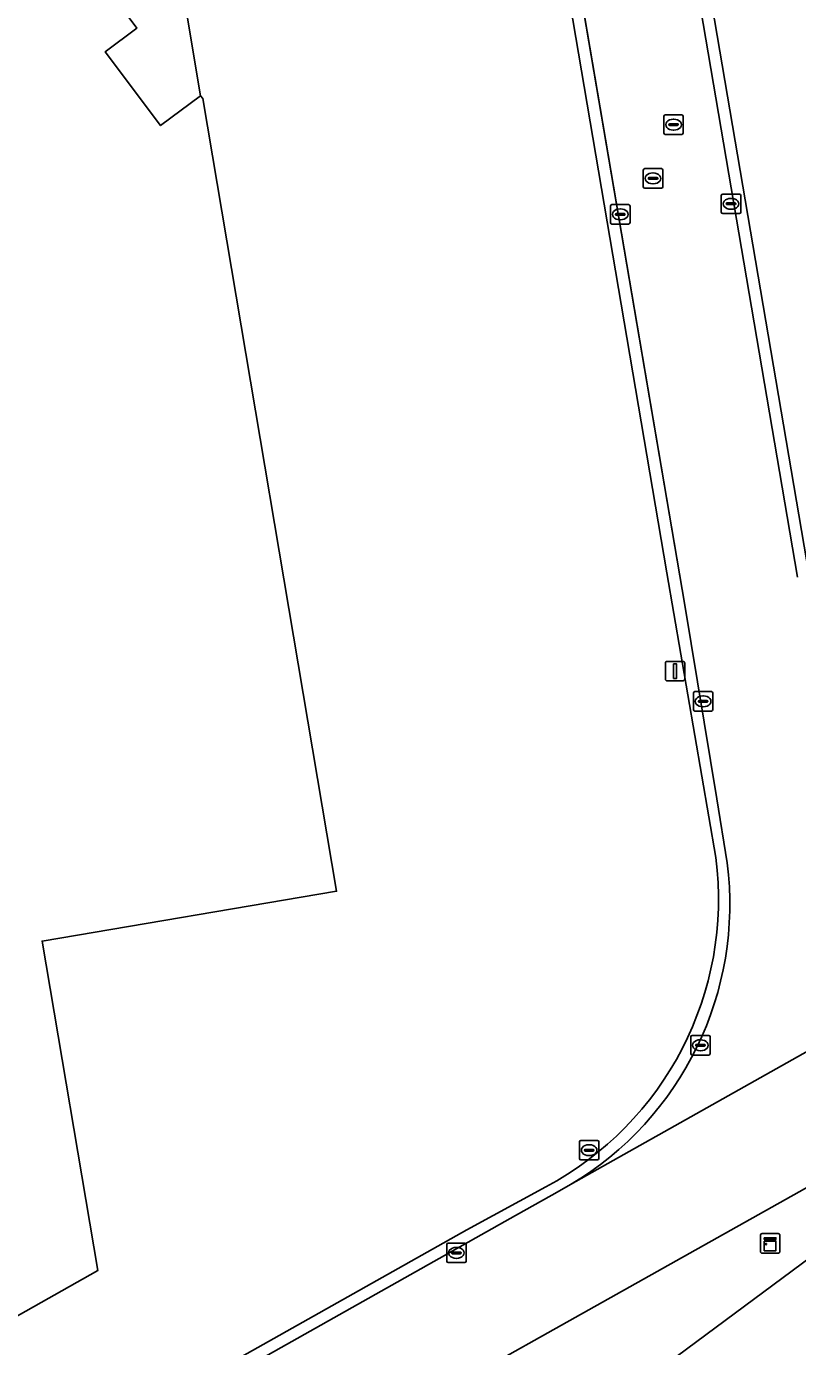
# Model space of a CAD drawing. Extents: x 154324 to 155744, y 382937 to 384188.
# Drawn here: x 154922.2 to 154961.8, y 383179.9 to 383247.7 of the extents above; entities that cross this region are included whole.
import ezdxf

# ---------------------------------------------------------------- set-up
doc = ezdxf.new("R2010")
doc.units = 0
for name, color, linetype in [('IMGEO_Berm_groen', 7, 'Continuous'), ('IMGEO_Brandkraan', 7, 'Continuous'), ('IMGEO_Erf', 7, 'Continuous'), ('IMGEO_Kast', 7, 'Continuous'), ('IMGEO_Kolk', 7, 'Continuous'), ('IMGEO_Lichtmast', 7, 'Continuous'), ('IMGEO_Oever', 7, 'Continuous'), ('IMGEO_Pand', 7, 'Continuous'), ('IMGEO_Pand_overbouw', 7, 'Continuous'), ('IMGEO_Parkeervlak_open', 7, 'Continuous'), ('IMGEO_Rijbaan_lokaal_gesloten', 7, 'Continuous'), ('IMGEO_Rijbaan_lokaal_open', 7, 'Continuous'), ('IMGEO_Rioolput', 7, 'Continuous')]:
    doc.layers.add(name, color=color, linetype=linetype)

msp = doc.modelspace()

# ---------------------------------------------------------------- linework, layer by layer
at = {"layer": 'IMGEO_Berm_groen'}
for points in [[(154991.527, 383204.587), (154991.288, 383204.465), (154988.643, 383202.929), (154972.989, 383194.067), (154922.655, 383165.821), (154870.558, 383136.478), (154807.99, 383101.454), (154807.406, 383100.983), (154799.353, 383096.592), (154796.646, 383095.015), (154788.616, 383090.336), (154781.163, 383085.993), (154710.177, 383044.63)], [(154808.485, 383100.645), (154810.321, 383101.665), (154812.348, 383102.258), (154814.014, 383102.45), (154825.93, 383109.313), (154838.85, 383113.673), (154847.481, 383118.927), (154880.084, 383135.612), (154911.651, 383152.085), (154920.843, 383157.863), (154951.174, 383176.097), (154968.508, 383188.95), (154984.993, 383198.511)]]:
    msp.add_lwpolyline(points, dxfattribs=at)
at = {"layer": 'IMGEO_Brandkraan'}
for p, q in [((154950.633, 383189.561), (154950.633, 383190.413)), ((154950.708, 383190.487), (154951.56, 383190.487)), ((154951.634, 383190.413), (154951.634, 383189.561)), ((154950.892, 383189.981), (154950.892, 383189.993)), ((154951.33, 383189.944), (154950.932, 383189.944)), ((154950.935, 383190.03), (154951.333, 383190.03)), ((154951.144, 383189.707), (154951.119, 383189.707)), ((154951.121, 383190.267), (154951.146, 383190.267)), ((154951.376, 383189.993), (154951.376, 383189.981)), ((154951.56, 383189.487), (154950.708, 383189.487))]:
    msp.add_line(p, q, dxfattribs=at)
for points in [[(154950.633, 383189.561), (154950.633, 383190.413)], [(154950.708, 383190.487), (154951.56, 383190.487)], [(154951.634, 383190.413), (154951.634, 383189.561)], [(154951.56, 383189.487), (154950.708, 383189.487)]]:
    msp.add_lwpolyline(points, dxfattribs=at)
for centre, radius, start, end in [((154950.71, 383190.411), 0.0765, 91.55205, 178.44795), ((154950.71, 383190.411), 0.0765, 91.55205, 178.44795), ((154951.558, 383190.411), 0.0765, 1.55205, 88.44795), ((154951.558, 383190.411), 0.0765, 1.55205, 88.44795), ((154950.932, 383189.99), 0.0403, 85.87752, 175.75265), ((154950.929, 383189.98), 0.0366, 178.93798, 274.71019), ((154951.333, 383189.987), 0.043, 264.86636, 352.45326), ((154951.337, 383189.992), 0.0386, 1.73085, 96.63898), ((154950.71, 383189.563), 0.0765, 181.55205, 268.44795), ((154950.71, 383189.563), 0.0765, 181.55205, 268.44795), ((154951.558, 383189.563), 0.0765, 271.55205, 358.44795), ((154951.558, 383189.563), 0.0765, 271.55205, 358.44795)]:
    msp.add_arc(centre, radius, start, end, dxfattribs=at)
for centre, major_axis, ratio, start_param, end_param in [((154951.12, 383189.987), (-0.387, 0.002), 0.722429, 4.712389, 7.853982), ((154951.145, 383189.987), (-0.39, 0.002), 0.717154, 1.570796, 4.712389)]:
    msp.add_ellipse(centre, major_axis=major_axis, ratio=ratio, start_param=start_param, end_param=end_param, dxfattribs=at)
at = {"layer": 'IMGEO_Erf'}
for points in [[(154957.636, 383205.007), (154955.126, 383219.621), (154933.063, 383349.385), (154931.446, 383358.867), (154880.326, 383658.587)], [(154854.938, 383281.039), (154922.938, 383292.639), (154927.907, 383263.724), (154927.942, 383263.507), (154923.572, 383260.288), (154926.413, 383256.439), (154924.778, 383255.22), (154927.17, 383252.008), (154925.538, 383250.794), (154927.916, 383247.585), (154926.283, 383246.367), (154929.131, 383242.58), (154931.183, 383244.108), (154931.296, 383243.969), (154938.169, 383203.279), (154923.048, 383200.725), (154925.906, 383183.809), (154890.471, 383163.81)], [(154813.974, 383112.216), (154836.964, 383125.071), (154866.961, 383142.012), (154876.909, 383147.63), (154894.042, 383157.306), (154944.858, 383185.904), (154948.906, 383188.107)]]:
    msp.add_lwpolyline(points, dxfattribs=at)
msp.add_arc((154941.042, 383202.874), 16.731, 298.03737, 7.32377, dxfattribs=at)
at = {"layer": 'IMGEO_Kast'}
for p, q in [((154959.931, 383184.779), (154959.931, 383185.62)), ((154959.931, 383185.62), (154959.931, 383184.779)), ((154960.006, 383185.704), (154960.847, 383185.704)), ((154960.847, 383185.704), (154960.006, 383185.704)), ((154960.931, 383185.629), (154960.931, 383184.788)), ((154960.931, 383184.788), (154960.931, 383185.629)), ((154960.856, 383184.704), (154960.015, 383184.704)), ((154960.015, 383184.704), (154960.856, 383184.704))]:
    msp.add_line(p, q, dxfattribs=at)
for points in [[(154960.126, 383185.494), (154960.726, 383185.494), (154960.726, 383185.409), (154960.126, 383185.409), (154960.126, 383185.494)], [(154960.126, 383185.319), (154960.726, 383185.319), (154960.726, 383184.83), (154960.126, 383184.83), (154960.126, 383185.319)]]:
    msp.add_lwpolyline(points, dxfattribs=at)
msp.add_circle((154960.21, 383185.168), 0.0377, dxfattribs=at)
for centre, start, end in [((154960.009, 383185.626), 92.4484, 184.28452), ((154960.009, 383185.626), 92.4484, 184.28452), ((154960.853, 383185.626), 2.4484, 94.28452), ((154960.853, 383185.626), 2.4484, 94.28452), ((154960.009, 383184.782), 182.4484, 274.28452), ((154960.009, 383184.782), 182.4484, 274.28452), ((154960.853, 383184.782), 272.4484, 4.28452), ((154960.853, 383184.782), 272.4484, 4.28452)]:
    msp.add_arc(centre, 0.0779, start, end, dxfattribs=at)
at = {"layer": 'IMGEO_Kolk'}
for p, q in [((154952.306, 383238.526), (154953.158, 383238.526)), ((154957.918, 383238.141), (154957.918, 383238.993)), ((154957.993, 383239.067), (154958.845, 383239.067)), ((154958.177, 383238.561), (154958.177, 383238.573)), ((154958.615, 383238.524), (154958.217, 383238.524)), ((154958.22, 383238.61), (154958.618, 383238.61)), ((154958.406, 383238.847), (154958.431, 383238.847)), ((154958.661, 383238.573), (154958.661, 383238.561)), ((154958.919, 383238.993), (154958.919, 383238.141)), ((154952.231, 383237.6), (154952.231, 383238.452)), ((154952.49, 383238.02), (154952.49, 383238.032)), ((154952.928, 383237.983), (154952.53, 383237.983)), ((154952.533, 383238.069), (154952.931, 383238.069)), ((154952.719, 383238.306), (154952.744, 383238.306)), ((154952.974, 383238.032), (154952.974, 383238.02)), ((154953.232, 383238.452), (154953.232, 383237.6)), ((154958.845, 383238.067), (154957.993, 383238.067)), ((154958.429, 383238.287), (154958.404, 383238.287)), ((154953.158, 383237.526), (154952.306, 383237.526)), ((154952.742, 383237.746), (154952.717, 383237.746)), ((154956.485, 383212.602), (154956.485, 383213.454)), ((154956.56, 383213.528), (154957.412, 383213.528)), ((154957.486, 383213.454), (154957.486, 383212.602)), ((154956.744, 383213.022), (154956.744, 383213.034)), ((154957.182, 383212.985), (154956.784, 383212.985)), ((154956.787, 383213.071), (154957.185, 383213.071)), ((154956.996, 383212.748), (154956.971, 383212.748)), ((154956.973, 383213.308), (154956.998, 383213.308)), ((154957.228, 383213.034), (154957.228, 383213.022)), ((154957.412, 383212.528), (154956.56, 383212.528)), ((154956.346, 383194.948), (154956.346, 383195.8)), ((154956.421, 383195.874), (154957.273, 383195.874)), ((154957.347, 383195.8), (154957.347, 383194.948)), ((154956.605, 383195.368), (154956.605, 383195.38)), ((154957.043, 383195.331), (154956.645, 383195.331)), ((154956.648, 383195.417), (154957.046, 383195.417)), ((154956.834, 383195.654), (154956.859, 383195.654)), ((154957.089, 383195.38), (154957.089, 383195.368)), ((154957.273, 383194.874), (154956.421, 383194.874)), ((154956.857, 383195.094), (154956.832, 383195.094)), ((154943.819, 383184.29), (154943.819, 383185.142)), ((154943.894, 383185.216), (154944.746, 383185.216)), ((154944.307, 383184.996), (154944.332, 383184.996)), ((154944.82, 383185.142), (154944.82, 383184.29)), ((154944.078, 383184.71), (154944.078, 383184.722)), ((154944.516, 383184.673), (154944.118, 383184.673)), ((154944.121, 383184.759), (154944.519, 383184.759)), ((154944.33, 383184.436), (154944.305, 383184.436)), ((154944.562, 383184.722), (154944.562, 383184.71)), ((154944.746, 383184.216), (154943.894, 383184.216))]:
    msp.add_line(p, q, dxfattribs=at)
for points in [[(154952.306, 383238.526), (154953.158, 383238.526)], [(154957.918, 383238.141), (154957.918, 383238.993)], [(154957.993, 383239.067), (154958.845, 383239.067)], [(154958.919, 383238.993), (154958.919, 383238.141)], [(154952.231, 383237.6), (154952.231, 383238.452)], [(154953.232, 383238.452), (154953.232, 383237.6)], [(154958.845, 383238.067), (154957.993, 383238.067)], [(154953.158, 383237.526), (154952.306, 383237.526)], [(154956.485, 383212.602), (154956.485, 383213.454)], [(154956.56, 383213.528), (154957.412, 383213.528)], [(154957.486, 383213.454), (154957.486, 383212.602)], [(154957.412, 383212.528), (154956.56, 383212.528)], [(154956.346, 383194.948), (154956.346, 383195.8)], [(154956.421, 383195.874), (154957.273, 383195.874)], [(154957.347, 383195.8), (154957.347, 383194.948)], [(154957.273, 383194.874), (154956.421, 383194.874)], [(154943.819, 383184.29), (154943.819, 383185.142)], [(154943.894, 383185.216), (154944.746, 383185.216)], [(154944.82, 383185.142), (154944.82, 383184.29)], [(154944.746, 383184.216), (154943.894, 383184.216)]]:
    msp.add_lwpolyline(points, dxfattribs=at)
for centre, radius, start, end in [((154952.308, 383238.45), 0.0765, 91.55205, 178.44795), ((154952.308, 383238.45), 0.0765, 91.55205, 178.44795), ((154953.156, 383238.45), 0.0765, 1.55205, 88.44795), ((154953.156, 383238.45), 0.0765, 1.55205, 88.44795), ((154957.995, 383238.991), 0.0765, 91.55205, 178.44795), ((154957.995, 383238.991), 0.0765, 91.55205, 178.44795), ((154958.217, 383238.57), 0.0403, 85.87752, 175.75265), ((154958.214, 383238.56), 0.0366, 178.93798, 274.71019), ((154958.618, 383238.567), 0.043, 264.86636, 352.45326), ((154958.622, 383238.572), 0.0386, 1.73085, 96.63898), ((154958.843, 383238.991), 0.0765, 1.55205, 88.44795), ((154958.843, 383238.991), 0.0765, 1.55205, 88.44795), ((154952.53, 383238.029), 0.0403, 85.87752, 175.75265), ((154952.527, 383238.019), 0.0366, 178.93798, 274.71019), ((154952.931, 383238.026), 0.043, 264.86636, 352.45326), ((154952.935, 383238.031), 0.0386, 1.73085, 96.63898), ((154957.995, 383238.143), 0.0765, 181.55205, 268.44795), ((154957.995, 383238.143), 0.0765, 181.55205, 268.44795), ((154958.843, 383238.143), 0.0765, 271.55205, 358.44795), ((154958.843, 383238.143), 0.0765, 271.55205, 358.44795), ((154952.308, 383237.602), 0.0765, 181.55205, 268.44795), ((154952.308, 383237.602), 0.0765, 181.55205, 268.44795), ((154953.156, 383237.602), 0.0765, 271.55205, 358.44795), ((154953.156, 383237.602), 0.0765, 271.55205, 358.44795), ((154956.562, 383213.452), 0.0765, 91.55205, 178.44795), ((154956.562, 383213.452), 0.0765, 91.55205, 178.44795), ((154957.41, 383213.452), 0.0765, 1.55205, 88.44795), ((154957.41, 383213.452), 0.0765, 1.55205, 88.44795), ((154956.784, 383213.031), 0.0403, 85.87752, 175.75265), ((154956.781, 383213.021), 0.0366, 178.93798, 274.71019), ((154957.185, 383213.028), 0.043, 264.86636, 352.45326), ((154957.189, 383213.033), 0.0386, 1.73085, 96.63898), ((154956.562, 383212.604), 0.0765, 181.55205, 268.44795), ((154956.562, 383212.604), 0.0765, 181.55205, 268.44795), ((154957.41, 383212.604), 0.0765, 271.55205, 358.44795), ((154957.41, 383212.604), 0.0765, 271.55205, 358.44795), ((154956.423, 383195.798), 0.0765, 91.55205, 178.44795), ((154956.423, 383195.798), 0.0765, 91.55205, 178.44795), ((154957.271, 383195.798), 0.0765, 1.55205, 88.44795), ((154957.271, 383195.798), 0.0765, 1.55205, 88.44795), ((154956.645, 383195.377), 0.0403, 85.87752, 175.75265), ((154956.642, 383195.367), 0.0366, 178.93798, 274.71019), ((154957.046, 383195.374), 0.043, 264.86636, 352.45326), ((154957.05, 383195.379), 0.0386, 1.73085, 96.63898), ((154956.423, 383194.95), 0.0765, 181.55205, 268.44795), ((154956.423, 383194.95), 0.0765, 181.55205, 268.44795), ((154957.271, 383194.95), 0.0765, 271.55205, 358.44795), ((154957.271, 383194.95), 0.0765, 271.55205, 358.44795), ((154943.896, 383185.14), 0.0765, 91.55205, 178.44795), ((154943.896, 383185.14), 0.0765, 91.55205, 178.44795), ((154944.744, 383185.14), 0.0765, 1.55205, 88.44795), ((154944.744, 383185.14), 0.0765, 1.55205, 88.44795), ((154943.896, 383184.292), 0.0765, 181.55205, 268.44795), ((154943.896, 383184.292), 0.0765, 181.55205, 268.44795), ((154944.118, 383184.719), 0.0403, 85.87752, 175.75265), ((154944.115, 383184.709), 0.0366, 178.93798, 274.71019), ((154944.519, 383184.716), 0.043, 264.86636, 352.45326), ((154944.523, 383184.721), 0.0386, 1.73085, 96.63898), ((154944.744, 383184.292), 0.0765, 271.55205, 358.44795), ((154944.744, 383184.292), 0.0765, 271.55205, 358.44795)]:
    msp.add_arc(centre, radius, start, end, dxfattribs=at)
for centre, major_axis, ratio, start_param, end_param in [((154958.405, 383238.567), (-0.387, 0.002), 0.722429, 4.712389, 7.853982), ((154958.43, 383238.567), (-0.39, 0.002), 0.717154, 1.570796, 4.712389), ((154952.718, 383238.026), (-0.387, 0.002), 0.722429, 4.712389, 7.853982), ((154952.743, 383238.026), (-0.39, 0.002), 0.717154, 1.570796, 4.712389), ((154956.972, 383213.028), (-0.387, 0.002), 0.722429, 4.712389, 7.853982), ((154956.997, 383213.028), (-0.39, 0.002), 0.717154, 1.570796, 4.712389), ((154956.833, 383195.374), (-0.387, 0.002), 0.722429, 4.712389, 7.853982), ((154956.858, 383195.374), (-0.39, 0.002), 0.717154, 1.570796, 4.712389), ((154944.306, 383184.716), (-0.387, 0.002), 0.722429, 4.712389, 7.853982), ((154944.331, 383184.716), (-0.39, 0.002), 0.717154, 1.570796, 4.712389)]:
    msp.add_ellipse(centre, major_axis=major_axis, ratio=ratio, start_param=start_param, end_param=end_param, dxfattribs=at)
at = {"layer": 'IMGEO_Lichtmast'}
for p, q in [((154955.049, 383214.178), (154955.049, 383214.978)), ((154955.049, 383214.978), (154955.049, 383214.178)), ((154955.149, 383215.078), (154955.939, 383215.078)), ((154955.939, 383215.078), (154955.149, 383215.078)), ((154956.039, 383214.978), (154956.039, 383214.178)), ((154956.039, 383214.178), (154956.039, 383214.978)), ((154955.939, 383214.078), (154955.149, 383214.078)), ((154955.149, 383214.078), (154955.939, 383214.078))]:
    msp.add_line(p, q, dxfattribs=at)
msp.add_lwpolyline([(154955.469, 383214.953), (154955.619, 383214.953), (154955.619, 383214.203), (154955.469, 383214.203), (154955.469, 383214.953)], dxfattribs=at)
for centre, start, end in [((154955.149, 383214.978), 90, 180), ((154955.149, 383214.978), 90, 180), ((154955.939, 383214.978), 0, 90), ((154955.939, 383214.978), 360, 90), ((154955.149, 383214.178), 180, 270), ((154955.149, 383214.178), 180, 270), ((154955.939, 383214.178), 270, 0), ((154955.939, 383214.178), 270, 0)]:
    msp.add_arc(centre, 0.1, start, end, dxfattribs=at)
at = {"layer": 'IMGEO_Oever'}
msp.add_lwpolyline([(154984.993, 383198.511), (154968.508, 383188.95), (154951.174, 383176.097), (154920.843, 383157.863), (154911.651, 383152.085), (154880.084, 383135.612), (154847.481, 383118.927), (154838.85, 383113.673), (154825.93, 383109.313), (154814.014, 383102.45), (154814.301, 383101.66), (154811.411, 383101.473), (154810.319, 383101.175), (154808.072, 383099.866)], dxfattribs=at)
at = {"layer": 'IMGEO_Pand'}
msp.add_lwpolyline([(154890.471, 383163.81), (154925.906, 383183.809), (154923.048, 383200.725), (154938.169, 383203.279), (154931.296, 383243.969), (154931.183, 383244.108), (154929.131, 383242.58), (154926.283, 383246.367), (154927.916, 383247.585), (154925.538, 383250.794), (154927.17, 383252.008), (154924.778, 383255.22), (154926.413, 383256.439), (154923.572, 383260.288), (154927.942, 383263.507), (154927.907, 383263.724), (154922.938, 383292.639), (154854.938, 383281.039)], dxfattribs=at)
at = {"layer": 'IMGEO_Pand_overbouw'}
msp.add_lwpolyline([(154931.183, 383244.108), (154927.942, 383263.507), (154923.572, 383260.288), (154926.413, 383256.439), (154924.778, 383255.22), (154927.17, 383252.008), (154925.538, 383250.794), (154927.916, 383247.585), (154926.283, 383246.367), (154929.131, 383242.58)], close=True, dxfattribs=at)
at = {"layer": 'IMGEO_Parkeervlak_open'}
msp.add_lwpolyline([(154970.556, 383221.2), (154970.312, 383222.697), (154969.397, 383222.533), (154962.295, 383264.145), (154961.04, 383271.548), (154956.449, 383298.428), (154954.479, 383309.839), (154953.555, 383315.462), (154952.604, 383321.047), (154948.75, 383343.779), (154944.993, 383365.869), (154944.925, 383366.268), (154965.468, 383369.782), (154964.539, 383375.316), (154941.3, 383371.33), (154939.601, 383371.039), (154936.699, 383370.542), (154936.71, 383370.477), (154937.698, 383364.674), (154938.491, 383360.02), (154942.478, 383336.616), (154962.428, 383219.494)], dxfattribs=at)
at = {"layer": 'IMGEO_Rijbaan_lokaal_gesloten'}
for points in [[(154854.425, 383814.31), (154854.653, 383812.991), (154854.813, 383812.024), (154858.483, 383790.497), (154869.559, 383725.258), (154869.596, 383725.133), (154932.04, 383358.964), (154933.662, 383349.45), (154956.051, 383217.962), (154957.681, 383208.024), (154958.22, 383204.737)], [(154961.836, 383219.4), (154937.891, 383359.922), (154875.734, 383724.688)], [(154710.177, 383044.63), (154781.163, 383085.993), (154788.616, 383090.336), (154796.646, 383095.015), (154799.353, 383096.592), (154807.406, 383100.983), (154807.99, 383101.454), (154870.558, 383136.478), (154922.655, 383165.821), (154972.989, 383194.067), (154988.643, 383202.929), (154991.288, 383204.465), (154991.527, 383204.587), (154994.571, 383206.14), (154995.341, 383206.576), (155027.965, 383225.065), (155055.755, 383240.815)], [(154985.26, 383208.054), (154967.732, 383198.105), (154950.17, 383188.22), (154949.49, 383187.837), (154947.078, 383186.481), (154867.234, 383141.522), (154850.148, 383131.904), (154814.791, 383112.011)], [(154950.17, 383188.22), (154967.732, 383198.105), (154985.26, 383208.054)]]:
    msp.add_lwpolyline(points, dxfattribs=at)
msp.add_arc((154941.627, 383202.604), 16.73, 300.70829, 7.32466, dxfattribs=at)
at = {"layer": 'IMGEO_Rijbaan_lokaal_open'}
for points in [[(154938.491, 383360.02), (154937.891, 383359.922), (154961.836, 383219.4)], [(154962.428, 383219.494), (154942.478, 383336.616), (154938.491, 383360.02)], [(154958.22, 383204.737), (154957.681, 383208.024), (154956.051, 383217.962), (154933.662, 383349.45), (154932.04, 383358.964), (154931.446, 383358.867), (154933.063, 383349.385), (154955.126, 383219.621), (154957.636, 383205.007)], [(154948.906, 383188.107), (154944.858, 383185.904), (154894.042, 383157.306), (154876.909, 383147.63), (154866.961, 383142.012), (154836.964, 383125.071), (154813.974, 383112.216)], [(154947.078, 383186.481), (154949.49, 383187.837), (154950.17, 383188.22)], [(154814.791, 383112.011), (154850.148, 383131.904), (154867.234, 383141.522), (154947.078, 383186.481)]]:
    msp.add_lwpolyline(points, dxfattribs=at)
for centre, radius, start, end in [((154941.042, 383202.874), 16.731, 298.03737, 7.32377), ((154941.627, 383202.604), 16.73, 300.70829, 7.32466)]:
    msp.add_arc(centre, radius, start, end, dxfattribs=at)
at = {"layer": 'IMGEO_Rioolput'}
for p, q in [((154954.967, 383242.204), (154954.967, 383243.056)), ((154955.042, 383243.13), (154955.894, 383243.13)), ((154955.226, 383242.624), (154955.226, 383242.636)), ((154955.664, 383242.587), (154955.266, 383242.587)), ((154955.269, 383242.673), (154955.667, 383242.673)), ((154955.455, 383242.91), (154955.48, 383242.91)), ((154955.71, 383242.636), (154955.71, 383242.624)), ((154955.968, 383243.056), (154955.968, 383242.204)), ((154955.894, 383242.13), (154955.042, 383242.13)), ((154955.478, 383242.35), (154955.453, 383242.35)), ((154953.914, 383239.447), (154953.914, 383240.299)), ((154953.989, 383240.373), (154954.841, 383240.373)), ((154954.173, 383239.867), (154954.173, 383239.879)), ((154954.611, 383239.83), (154954.213, 383239.83)), ((154954.216, 383239.916), (154954.614, 383239.916)), ((154954.402, 383240.153), (154954.427, 383240.153)), ((154954.657, 383239.879), (154954.657, 383239.867)), ((154954.915, 383240.299), (154954.915, 383239.447)), ((154954.841, 383239.373), (154953.989, 383239.373)), ((154954.425, 383239.593), (154954.4, 383239.593))]:
    msp.add_line(p, q, dxfattribs=at)
for points in [[(154954.967, 383242.204), (154954.967, 383243.056)], [(154955.042, 383243.13), (154955.894, 383243.13)], [(154955.968, 383243.056), (154955.968, 383242.204)], [(154955.894, 383242.13), (154955.042, 383242.13)], [(154953.914, 383239.447), (154953.914, 383240.299)], [(154953.989, 383240.373), (154954.841, 383240.373)], [(154954.915, 383240.299), (154954.915, 383239.447)], [(154954.841, 383239.373), (154953.989, 383239.373)]]:
    msp.add_lwpolyline(points, dxfattribs=at)
for centre, radius, start, end in [((154955.044, 383243.054), 0.0765, 91.55205, 178.44795), ((154955.044, 383243.054), 0.0765, 91.55205, 178.44795), ((154955.266, 383242.633), 0.0403, 85.87752, 175.75265), ((154955.263, 383242.623), 0.0366, 178.93798, 274.71019), ((154955.667, 383242.63), 0.043, 264.86636, 352.45326), ((154955.671, 383242.635), 0.0386, 1.73085, 96.63898), ((154955.892, 383243.054), 0.0765, 1.55205, 88.44795), ((154955.892, 383243.054), 0.0765, 1.55205, 88.44795), ((154955.044, 383242.206), 0.0765, 181.55205, 268.44795), ((154955.044, 383242.206), 0.0765, 181.55205, 268.44795), ((154955.892, 383242.206), 0.0765, 271.55205, 358.44795), ((154955.892, 383242.206), 0.0765, 271.55205, 358.44795), ((154953.991, 383240.297), 0.0765, 91.55205, 178.44795), ((154953.991, 383240.297), 0.0765, 91.55205, 178.44795), ((154954.213, 383239.876), 0.0403, 85.87752, 175.75265), ((154954.21, 383239.866), 0.0366, 178.93798, 274.71019), ((154954.614, 383239.873), 0.043, 264.86636, 352.45326), ((154954.618, 383239.878), 0.0386, 1.73085, 96.63898), ((154954.839, 383240.297), 0.0765, 1.55205, 88.44795), ((154954.839, 383240.297), 0.0765, 1.55205, 88.44795), ((154953.991, 383239.449), 0.0765, 181.55205, 268.44795), ((154953.991, 383239.449), 0.0765, 181.55205, 268.44795), ((154954.839, 383239.449), 0.0765, 271.55205, 358.44795), ((154954.839, 383239.449), 0.0765, 271.55205, 358.44795)]:
    msp.add_arc(centre, radius, start, end, dxfattribs=at)
for centre, major_axis, ratio, start_param, end_param in [((154955.454, 383242.63), (-0.387, 0.002), 0.722429, 4.712389, 7.853982), ((154955.479, 383242.63), (-0.39, 0.002), 0.717154, 1.570796, 4.712389), ((154954.401, 383239.873), (-0.387, 0.002), 0.722429, 4.712389, 7.853982), ((154954.426, 383239.873), (-0.39, 0.002), 0.717154, 1.570796, 4.712389)]:
    msp.add_ellipse(centre, major_axis=major_axis, ratio=ratio, start_param=start_param, end_param=end_param, dxfattribs=at)

doc.saveas('drawing.dxf')
